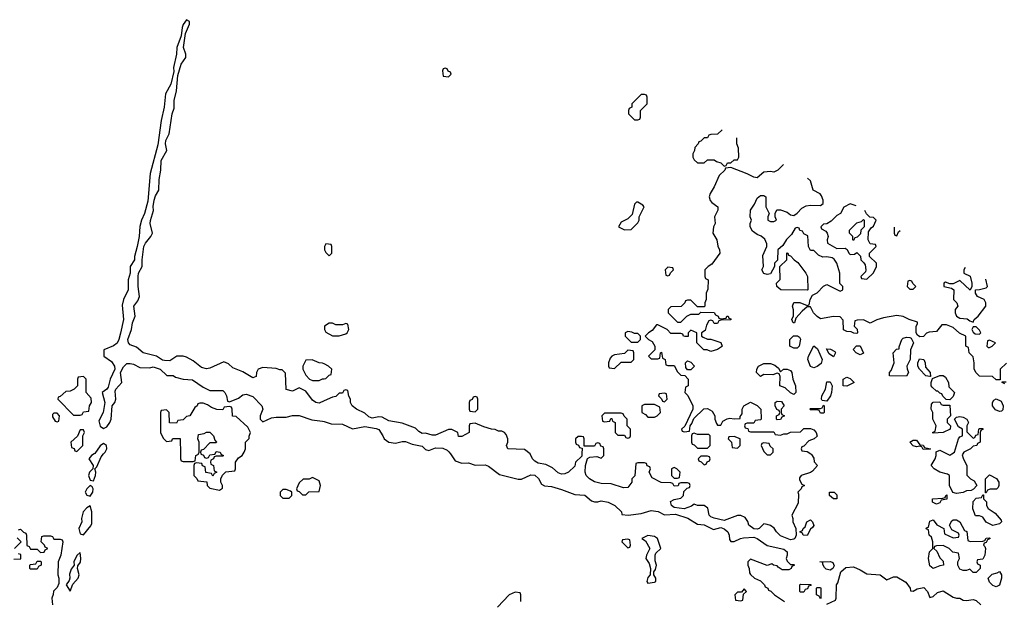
# Model space of a CAD drawing. Header units: inches. Extents: x 2380249 to 2585472, y 382747 to 546448.
# Tile 608 of 626: x 2498165 to 2504099, y 509111 to 512618. Entities that reach past the tile are written whole.
import ezdxf

# ---------------------------------------------------------------- set-up
doc = ezdxf.new("R2010")
doc.units = ezdxf.units.IN
doc.header["$MEASUREMENT"] = 0
for name, color, linetype in [('C4590', 7, 'Continuous'), ('C4591', 7, 'Continuous'), ('C5500', 7, 'Continuous'), ('C5501', 7, 'Continuous')]:
    doc.layers.add(name, color=color, linetype=linetype)

msp = doc.modelspace()

# ---------------------------------------------------------------- linework, layer by layer
at = {"layer": 'C4590', "color": 4, "elevation": 48}
for points in [[(2498614.7, 510000), (2498598, 509990), (2498582, 509970), (2498607.3, 509930), (2498606.8, 509910), (2498586.8, 509890), (2498580.7, 509870), (2498590, 509842), (2498610, 509838), (2498622.7, 509870), (2498624, 509890), (2498618, 509910), (2498630, 509922), (2498657, 509983), (2498671.1, 510000)], [(2499133.7, 510000), (2499134, 509970), (2499138, 509958), (2499150, 509954), (2499210, 509954), (2499222, 509958), (2499226, 509990), (2499242, 509998), (2499242.7, 510000)], [(2499377.3, 510000), (2499378, 509998), (2499394, 509990), (2499390, 509986), (2499350, 509986), (2499338, 509982), (2499334, 509970), (2499318, 509962), (2499314, 509950), (2499318, 509938), (2499334, 509930), (2499338, 509898), (2499354, 509890), (2499338, 509882), (2499330, 509866), (2499322, 509882), (2499287.3, 509887.3), (2499282, 509922), (2499267.3, 509927.3), (2499262, 509942), (2499230, 509946), (2499218, 509942), (2499214, 509930), (2499214, 509870), (2499232.7, 509852.7), (2499238, 509838), (2499292.7, 509832.7), (2499294, 509810), (2499310, 509794), (2499370, 509782), (2499387.3, 509792.7), (2499388, 509810), (2499378, 509830), (2499378, 509850), (2499387.3, 509872.7), (2499408.4, 509891.6), (2499462, 509898), (2499466, 509910), (2499466, 509950), (2499483.1, 509976.9), (2499506, 509990), (2499512, 510000)], [(2499257.3, 510000), (2499258, 509998), (2499272.7, 509992.7), (2499278, 509978), (2499290, 509974), (2499302, 509978), (2499310, 509994), (2499342, 509998), (2499343, 510000)], [(2498158, 509542), (2498170, 509546), (2498187.3, 509527.3), (2498202, 509522), (2498206, 509510), (2498207.3, 509447.3), (2498222, 509442), (2498230, 509426), (2498270, 509426), (2498290, 509406), (2498312.7, 509407.3), (2498318, 509422), (2498334, 509430), (2498318, 509438), (2498314, 509450), (2498294, 509470), (2498298, 509502), (2498310, 509506), (2498350, 509506), (2498362, 509502), (2498370, 509486), (2498410, 509486), (2498422, 509482), (2498426, 509470), (2498414, 509390), (2498398, 509350), (2498395.3, 509270), (2498402, 509250), (2498400.4, 509219.6), (2498390, 509194), (2498368.4, 509171.6), (2498367.3, 509152.7), (2498358, 509130), (2498362, 509090)], [(2498134, 509430), (2498174, 509470), (2498150, 509494)], [(2498130, 509366), (2498172.7, 509367.3), (2498172.7, 509392.7), (2498158, 509398)]]:
    msp.add_lwpolyline(points, dxfattribs=at)
for points in [[(2498590, 509808.7), (2498570, 509788.7), (2498560.7, 509770), (2498570, 509751.3), (2498590, 509746), (2498605.2, 509770), (2498608.7, 509788.7), (2498602, 509802)], [(2499930, 509858), (2499910, 509848), (2499872.7, 509847.3), (2499850, 509826), (2499834, 509790), (2499838, 509778), (2499850, 509774), (2499870, 509754), (2499890, 509754), (2499908.4, 509771.6), (2499970, 509774), (2499978, 509810), (2499970, 509838)], [(2499770, 509786), (2499750, 509786), (2499734, 509770), (2499734, 509750), (2499750, 509734), (2499790, 509734), (2499806, 509750), (2499806, 509770), (2499796.4, 509776.4)], [(2498590, 509688), (2498570, 509675.3), (2498548, 509650), (2498538, 509610), (2498539.3, 509590), (2498522, 509550), (2498530, 509518), (2498550, 509511.3), (2498594, 509566), (2498598.9, 509581.1), (2498599.3, 509650)], [(2498530, 509406), (2498510, 509388), (2498491.3, 509350), (2498494, 509330), (2498475.3, 509304.7), (2498465.8, 509274.2), (2498467.3, 509250), (2498463.5, 509236.5), (2498444.7, 509210), (2498470, 509172), (2498485.2, 509214.8), (2498518, 509250), (2498524.5, 509270), (2498514, 509310), (2498515.3, 509324.7), (2498532, 509348), (2498534.5, 509370)], [(2498230, 509306), (2498226, 509310), (2498226, 509330), (2498230, 509334), (2498262, 509338), (2498270, 509354), (2498290, 509354), (2498294, 509350), (2498294, 509330), (2498278, 509322), (2498270, 509306)]]:
    msp.add_lwpolyline(points, close=True, dxfattribs=at)
at = {"layer": 'C4591', "color": 4, "elevation": 48}
for points in [[(2500000, 510319.9), (2499970, 510306.6), (2499949.5, 510309.5), (2499930, 510324), (2499890, 510378), (2499850, 510398), (2499810, 510378), (2499770, 510388.7), (2499767.3, 510487.3), (2499747.3, 510507.3), (2499732.7, 510507.3), (2499710, 510515.3), (2499630, 510522), (2499602, 510510), (2499592, 510490), (2499590, 510466), (2499570, 510458), (2499510, 510495.3), (2499450, 510518), (2499423.1, 510543.1), (2499394.6, 510554.6), (2499310, 510517.2), (2499290, 510513.2), (2499261.5, 510521.5), (2499210, 510561.2), (2499170, 510584), (2499150, 510588.7), (2499111.6, 510588.4), (2499070, 510562), (2499036.9, 510563.1), (2499025.2, 510565.2), (2498990, 510588.7), (2498909.4, 510609.4), (2498870, 510644), (2498830, 510657.2), (2498820.9, 510670), (2498817, 510690), (2498839.5, 510750), (2498844.5, 510790), (2498860.7, 510830), (2498852.3, 510890), (2498876.1, 510923.9), (2498887.3, 510950), (2498879.5, 511010), (2498879.5, 511070), (2498882, 511090), (2498903.6, 511130), (2498902.9, 511170), (2498913.6, 511250), (2498922.9, 511270), (2498956.2, 511310), (2498965.6, 511330), (2498951.6, 511390), (2498953.4, 511406.6), (2498971.5, 511468.5), (2498969.3, 511490.7), (2498974.7, 511530), (2498983.5, 511556.5), (2499004.2, 511590), (2499006.2, 511653.8), (2499015.8, 511710), (2499018.7, 511770), (2499051.8, 511830), (2499043.7, 511870), (2499046.6, 511890), (2499065.1, 511930), (2499083.7, 512050), (2499095.8, 512084.2), (2499096.9, 512130), (2499109.5, 512189.5), (2499117.6, 512282.4), (2499137.6, 512350), (2499167, 512390), (2499165.6, 512410), (2499153, 512450), (2499165.2, 512534.8), (2499188.7, 512590), (2499188, 512608), (2499170, 512618), (2499150, 512588.7), (2499143.8, 512570), (2499139.1, 512520.9), (2499113, 512450), (2499110.4, 512409.6), (2499093, 512330), (2499093.7, 512306.3), (2499075.5, 512230), (2499043.8, 512170), (2499035.5, 512090), (2499018, 512010), (2498996.7, 511863.3), (2498950.5, 511690), (2498937.1, 511522.9), (2498918, 511450), (2498899.3, 511410), (2498888.5, 511371.5), (2498884.4, 511310), (2498874, 511250), (2498857.1, 511190), (2498857.1, 511170), (2498830.5, 511130), (2498830.6, 511090), (2498818, 511050), (2498818, 510990), (2498790.5, 510930), (2498782.4, 510897.6), (2498790.6, 510810), (2498772.2, 510727.8), (2498762.4, 510690), (2498751.6, 510668.5), (2498730, 510652), (2498672, 510628), (2498672, 510590), (2498718, 510558), (2498736.3, 510530), (2498738.8, 510510), (2498710.6, 510450), (2498697.6, 510402.4), (2498690.4, 510389.6), (2498662, 510370), (2498679.1, 510310), (2498667.7, 510250), (2498641.4, 510198.6), (2498650, 510166.8), (2498670, 510154), (2498690, 510162.8), (2498709.3, 510190), (2498716, 510210), (2498722.7, 510290), (2498738, 510310), (2498744.5, 510330), (2498741.2, 510378.8), (2498745.2, 510390), (2498781.2, 510430), (2498772.7, 510490), (2498790, 510526), (2498810, 510546), (2498830, 510546), (2498850, 510541), (2498890, 510521), (2498950, 510518), (2498970, 510524.7), (2499010.9, 510510.9), (2499052.7, 510472.7), (2499090, 510472), (2499103.6, 510463.6), (2499150, 510451), (2499206.4, 510446.4), (2499270, 510402), (2499310, 510382), (2499390, 510382), (2499402, 510370), (2499412, 510350), (2499418, 510318), (2499430, 510314), (2499483.1, 510336.9), (2499510, 510356), (2499530, 510361), (2499570, 510346), (2499624.7, 510290), (2499631.3, 510270), (2499614, 510230), (2499614, 510210), (2499630, 510194), (2499683.1, 510216.9), (2499710, 510222), (2499770, 510222), (2499810, 510231), (2499850, 510231), (2499925.4, 510205.4), (2499990, 510198), (2500000, 510194.9)], [(2500000, 510543), (2499990, 510548), (2499968.9, 510548.9), (2499927.3, 510567.3), (2499890, 510566), (2499872, 510530), (2499872, 510510), (2499890, 510474), (2499911.6, 510451.6), (2499930, 510442), (2499970, 510442), (2499990, 510452), (2500000, 510453)], [(2499512, 510000), (2499518, 510010), (2499526, 510030), (2499526, 510070), (2499547.3, 510092.7), (2499547.3, 510107.3), (2499555.3, 510130), (2499540.4, 510160.4), (2499470, 510226), (2499447.3, 510227.3), (2499446, 510270), (2499442, 510282), (2499430, 510286), (2499398, 510282), (2499390, 510266), (2499352.7, 510267.3), (2499320.4, 510280.4), (2499296.4, 510296.4), (2499270, 510306), (2499250, 510306), (2499238, 510302), (2499234, 510290), (2499219.6, 510280.4), (2499191.1, 510228.9), (2499170, 510226), (2499150, 510206), (2499118, 510202), (2499110, 510186), (2499067.3, 510187.3), (2499066, 510250), (2499050, 510266), (2499018, 510262), (2499014, 510250), (2499014, 510130), (2499030, 510094), (2499050, 510074), (2499082, 510078), (2499086, 510090), (2499092.7, 510092.7), (2499132.7, 510092.7), (2499133.7, 510000)], [(2499242.7, 510000), (2499246, 510010), (2499246, 510070), (2499238, 510090), (2499242, 510118), (2499276.4, 510123.6), (2499290, 510132), (2499310, 510132), (2499334, 510110), (2499342, 510082), (2499351.6, 510071.6), (2499350, 510066), (2499310, 510066), (2499272.7, 510027.3), (2499258, 510022), (2499254, 510010), (2499257.3, 510000)], [(2498671.1, 510000), (2498679.3, 510010), (2498689.3, 510030), (2498689, 510050), (2498670, 510062.7), (2498650, 510049.2), (2498618, 510002), (2498614.7, 510000)], [(2499343, 510000), (2499350, 510014), (2499374, 510010), (2499377.3, 510000)]]:
    msp.add_lwpolyline(points, dxfattribs=at)
for points in [[(2498550, 510466), (2498518, 510462), (2498514, 510450), (2498514, 510410), (2498494, 510390), (2498470, 510378), (2498443.6, 510376.4), (2498410, 510346), (2498398, 510342), (2498394, 510330), (2498490, 510234), (2498530, 510234), (2498542, 510238), (2498550, 510254), (2498582, 510258), (2498586, 510290), (2498598, 510310), (2498596.4, 510336.4), (2498566, 510370), (2498566, 510450)], [(2498390, 510246), (2498370, 510246), (2498362, 510238), (2498363.6, 510223.6), (2498378, 510198), (2498390, 510194), (2498402, 510198), (2498406, 510230)], [(2498550, 510146), (2498530, 510146), (2498512.7, 510107.3), (2498474, 510070), (2498478, 510038), (2498492.7, 510032.7), (2498498, 510018), (2498510, 510014), (2498546, 510050), (2498546, 510110), (2498555.3, 510130)]]:
    msp.add_lwpolyline(points, close=True, dxfattribs=at)
at = {"layer": 'C5500', "color": 4, "elevation": 48}
for points in [[(2500760.7, 510000), (2500790, 509958), (2500830, 509944.7), (2500870, 509946), (2500910, 509931.3), (2500970, 509934.8), (2500990, 509926), (2501056.3, 509876.3), (2501170, 509846.8), (2501190, 509846.8), (2501245.7, 509874.3), (2501270, 509872.4), (2501292.1, 509852.1), (2501310, 509818), (2501327.1, 509807.1), (2501370, 509802.8), (2501430, 509786), (2501510, 509754.8), (2501570, 509750.8), (2501610, 509718), (2501630, 509711), (2501650, 509711), (2501670, 509717.3), (2501712, 509710), (2501752, 509690), (2501792, 509650), (2501794, 509634), (2501831.3, 509631.3), (2501910, 509641), (2501970, 509659.5), (2502013.4, 509653.4), (2502050, 509633.4), (2502117.5, 509637.5), (2502192.2, 509612.2), (2502250, 509576.3), (2502290, 509573.4), (2502345.2, 509545.2), (2502390, 509555.5), (2502410, 509548.4), (2502432.4, 509530), (2502440.4, 509510), (2502443.5, 509483.5), (2502451.3, 509471.3), (2502470, 509471), (2502508, 509490), (2502526, 509494), (2502590, 509498.4), (2502610, 509490.6), (2502670, 509447.3), (2502770, 509426), (2502790.7, 509410), (2502791, 509389), (2502784.7, 509370), (2502790, 509354), (2502810, 509334), (2502830, 509334), (2502834, 509330), (2502818, 509322), (2502814, 509310), (2502799.6, 509300.4), (2502760.4, 509300.4), (2502736.4, 509316.4), (2502730, 509326), (2502708.4, 509328.4), (2502698, 509338), (2502670, 509328), (2502570, 509366), (2502554, 509350), (2502554, 509330), (2502562, 509310), (2502563.6, 509283.6), (2502570, 509274), (2502594, 509250), (2502630, 509234), (2502654, 509210), (2502658, 509198), (2502674, 509190), (2502678, 509178), (2502692.7, 509172.7), (2502714, 509150), (2502774, 509110)], [(2501553, 510000), (2501552.7, 509987.3), (2501514, 509950), (2501510, 509926), (2501472, 509890), (2501450, 509879), (2501430, 509877.2), (2501410, 509885.2), (2501376, 509916), (2501336.5, 509936.5), (2501290, 509945.2), (2501270, 509955.3), (2501255.3, 509970), (2501240.6, 510000)], [(2502931.9, 510000), (2502936.9, 509996.9), (2502950, 509974), (2502952, 509952), (2502972, 509930), (2502943.6, 509896.4), (2502931.6, 509888.4), (2502874, 509870), (2502863.6, 509856.4), (2502863.6, 509843.6), (2502878, 509818), (2502894, 509810), (2502878, 509802), (2502874, 509790), (2502854, 509770), (2502858, 509758), (2502856.9, 509703.1), (2502818, 509630), (2502824.7, 509610), (2502824.7, 509590), (2502842, 509550), (2502844.7, 509510), (2502836, 509490), (2502830, 509486), (2502810, 509482.7), (2502750, 509506.6), (2502726, 509530), (2502712.5, 509552.5), (2502690, 509569.2), (2502670, 509575.3), (2502650, 509578), (2502622, 509550), (2502610, 509546.6), (2502590, 509549.3), (2502559.3, 509570), (2502553.2, 509593.2), (2502537.2, 509617.2), (2502510, 509629.2), (2502490, 509629.2), (2502410, 509599.5), (2502350, 509612.3), (2502330, 509620.9), (2502320.9, 509630), (2502312.7, 509672.7), (2502290, 509689), (2502249.2, 509689.2), (2502230, 509698), (2502214.4, 509685.6), (2502170, 509669.2), (2502110, 509677.2), (2502094, 509690), (2502086.3, 509713.7), (2502110, 509726), (2502150, 509734), (2502166, 509750), (2502167.3, 509772.7), (2502187.3, 509792.7), (2502202, 509798), (2502206, 509810), (2502202, 509822), (2502190, 509826), (2502150, 509826), (2502138, 509822), (2502132.7, 509807.3), (2502110, 509806), (2502102, 509822), (2502090, 509826), (2502030, 509828), (2501976.4, 509856.4), (2501958, 509890), (2501966, 509910), (2501962, 509922), (2501947.3, 509927.3), (2501942, 509942), (2501930, 509946), (2501890, 509946), (2501878, 509942), (2501871.6, 509868.4), (2501854, 509850), (2501854, 509830), (2501830, 509798), (2501803.6, 509796.4), (2501730, 509819.3), (2501670, 509820.9), (2501630, 509832.7), (2501599, 509850), (2501579.3, 509870), (2501572.7, 509890), (2501574, 509930), (2501587.3, 509972.7), (2501600.4, 509979.6), (2501643.6, 509983.6), (2501670, 509974), (2501686, 509990), (2501686, 510000)], [(2502664, 510000), (2502670, 509994), (2502690, 509994), (2502696, 510000)], [(2503848.4, 510000), (2503845.4, 509994.6), (2503850, 509974), (2503872.7, 509927.3), (2503872.7, 509872.7), (2503894, 509850), (2503918, 509838), (2503934, 509810), (2503912.7, 509787.3), (2503899.6, 509780.4), (2503870, 509778), (2503850, 509768), (2503810, 509762), (2503788, 509768), (2503768, 509810), (2503768, 509870), (2503757.2, 509877.2), (2503709.4, 509889.4), (2503675.3, 509910), (2503658, 509930), (2503682, 509970), (2503688, 509990), (2503687.7, 510000)], [(2503754, 510000), (2503770, 509992), (2503782.4, 510000)], [(2503030, 509094), (2503082, 509118), (2503086, 509130), (2503088.4, 509211.6), (2503096.4, 509223.6), (2503114, 509290), (2503143.9, 509316.1), (2503190, 509319.1), (2503230, 509302), (2503270, 509277.3), (2503350, 509270.5), (2503390, 509240.7), (2503430, 509258.8), (2503450, 509258.8), (2503505.8, 509225.8), (2503532, 509190), (2503534, 509174), (2503550, 509172), (2503573.6, 509186.4), (2503614, 509194), (2503636, 509170), (2503650, 509134), (2503670, 509141), (2503695.6, 509164.4), (2503730, 509174.9), (2503790, 509137.3), (2503810, 509130.7), (2503830, 509130.7), (2503850, 509119.1), (2503870, 509116.3), (2503910, 509121.6), (2503930, 509115.5), (2503956.3, 509090)], [(2501186, 509110), (2501186, 509150), (2501182, 509162), (2501150, 509166), (2501114, 509150), (2501043.6, 509076.4)]]:
    msp.add_lwpolyline(points, dxfattribs=at)
for points in [[(2502310, 509986), (2502270, 509986), (2502254, 509970), (2502258, 509958), (2502272.7, 509952.7), (2502290, 509934), (2502302, 509938), (2502307.3, 509952.7), (2502322, 509958), (2502326, 509970), (2502322, 509982)], [(2502110, 509918), (2502094, 509910), (2502094, 509870), (2502110, 509854), (2502130, 509854), (2502142, 509858), (2502146, 509890), (2502126, 509910)], [(2503986, 509766), (2503986, 509850), (2504010, 509874), (2504051.1, 509851.1), (2504064.7, 509830), (2504064.7, 509810), (2504062, 509798), (2504052, 509788), (2504012.7, 509787.3), (2503998, 509782), (2503990, 509766)], [(2503090, 509728.7), (2503069.3, 509729.3), (2503046, 509750), (2503046, 509770), (2503074, 509770), (2503090, 509754)], [(2503690, 509698), (2503666, 509710), (2503666, 509730), (2503727.3, 509732.7), (2503742, 509738), (2503746, 509750), (2503752.7, 509752.7), (2503752.7, 509727.3), (2503718, 509722), (2503710, 509706)], [(2504030, 509568.7), (2503988.7, 509588.7), (2503970, 509618), (2503950, 509626), (2503926, 509626), (2503908.4, 509668.4), (2503910, 509714), (2503930, 509734), (2503962, 509738), (2503970, 509754), (2503974, 509754), (2503974, 509730), (2503991.6, 509711.6), (2503992, 509690), (2504002, 509670), (2504043.6, 509643.6), (2504079.6, 509599.6), (2504082, 509590), (2504070, 509578)], [(2502910, 509508), (2502886, 509510), (2502882, 509522), (2502866, 509530), (2502882, 509538), (2502886, 509550), (2502899, 509561), (2502909, 509591), (2502930, 509602), (2502942, 509590), (2502950.8, 509569.2), (2502943.6, 509556.4), (2502930, 509546)], [(2503892.7, 509472.7), (2503970, 509474), (2503982, 509478), (2503988.4, 509491.6), (2504010, 509494), (2504014, 509490), (2503998, 509482), (2503990, 509466), (2503978, 509462), (2503974, 509450), (2503982, 509442), (2503984.7, 509430), (2503982, 509390), (2503970, 509366), (2503938, 509362), (2503934, 509350), (2503938, 509338), (2503954, 509330), (2503954, 509310), (2503930, 509286), (2503910, 509286), (2503890, 509306), (2503870, 509298), (2503850, 509298), (2503830, 509306), (2503818, 509330), (2503818, 509350), (2503828, 509370), (2503822, 509402), (2503788.4, 509408.4), (2503766, 509430), (2503730, 509448), (2503690, 509446), (2503678, 509442), (2503674, 509430), (2503692.7, 509412.7), (2503710, 509374), (2503730, 509354), (2503731.6, 509328.4), (2503710, 509326), (2503670, 509308.7), (2503650, 509326), (2503642, 509370), (2503648.7, 509410), (2503668, 509430), (2503668, 509470), (2503659, 509499), (2503646, 509510), (2503642, 509542), (2503628, 509548), (2503630, 509554), (2503642, 509558), (2503650, 509594), (2503670, 509602), (2503691.6, 509571.6), (2503734, 509550), (2503738, 509518), (2503790, 509494), (2503822, 509498), (2503826, 509510), (2503822, 509522), (2503783.1, 509543.1), (2503768, 509570), (2503783.1, 509596.9), (2503790, 509602), (2503810, 509602), (2503831.1, 509591.1), (2503858, 509538), (2503872.7, 509532.7), (2503878, 509478)], [(2501830, 509486), (2501798, 509482), (2501794, 509470), (2501830, 509434), (2501842, 509438), (2501846, 509450), (2501842, 509482)], [(2501950, 509508), (2501914, 509490), (2501936, 509476), (2501962, 509430), (2501942, 509390), (2501938, 509370), (2501958.8, 509338.8), (2501966, 509310), (2501964.7, 509270), (2501950, 509255.3), (2501944.9, 509230), (2501950, 509221), (2501990, 509226), (2501998, 509230), (2501998, 509250), (2501986, 509270), (2501986, 509290), (2501996.4, 509303.6), (2502002, 509330), (2501994.6, 509354.6), (2501995.3, 509390), (2501998, 509402), (2502028, 509430), (2502008, 509490), (2501990, 509502)], [(2503050, 509299), (2503024.7, 509304.7), (2503014.6, 509314.6), (2503006, 509334), (2503006, 509346), (2502986, 509350), (2503050.8, 509350.8), (2503066, 509346), (2503074, 509326), (2503064.7, 509310)], [(2504050, 509198), (2504030, 509206), (2504010, 509226), (2504002, 509250), (2504024.7, 509275.3), (2504056.4, 509283.6), (2504070, 509292), (2504082, 509270), (2504082, 509250), (2504070, 509208)], [(2502530, 509186), (2502514, 509166), (2502490, 509166), (2502474, 509150), (2502478, 509118), (2502510, 509114), (2502522, 509118), (2502526, 509154), (2502546, 509170)], [(2502870, 509166), (2502866, 509170), (2502866, 509210), (2502870, 509214), (2502932.7, 509212.7), (2502932.7, 509207.3), (2502918, 509202), (2502912.7, 509187.3), (2502898, 509182), (2502890, 509166)], [(2502990, 509126), (2502982, 509142), (2502966, 509150), (2502966, 509190), (2502970, 509194), (2502990, 509194), (2502994, 509190), (2502994, 509130)]]:
    msp.add_lwpolyline(points, close=True, dxfattribs=at)
at = {"layer": 'C5501', "color": 4, "elevation": 48}
for points in [[(2500730, 512326), (2500718, 512322), (2500714, 512310), (2500718, 512278), (2500750, 512274), (2500766, 512290), (2500762, 512302), (2500747.3, 512307.3), (2500742, 512322)], [(2501930, 512166), (2501910, 512166), (2501870, 512126), (2501854, 512110), (2501854, 512090), (2501838, 512082), (2501834, 512070), (2501834, 512050), (2501850, 512034), (2501870, 512014), (2501890, 512014), (2501902, 512018), (2501906, 512030), (2501906, 512070), (2501946, 512110), (2501946, 512150), (2501942, 512162)], [(2501890, 511518), (2501882, 511518), (2501870, 511506), (2501856, 511444), (2501830, 511418), (2501790, 511398), (2501774, 511370), (2501810, 511352), (2501850, 511354), (2501890, 511394), (2501898, 511410), (2501898, 511430), (2501928, 511490), (2501920.4, 511500.4)], [(2503190, 511286), (2503186, 511290), (2503186, 511310), (2503166, 511330), (2503166, 511350), (2503210, 511394), (2503238, 511402), (2503250, 511414), (2503254, 511410), (2503254, 511370), (2503234, 511350), (2503232.7, 511327.3), (2503212.7, 511307.3), (2503198, 511302)], [(2500010, 511266), (2500002, 511250), (2500002, 511230), (2500010, 511214), (2500030, 511194), (2500046, 511210), (2500046, 511250), (2500042, 511262)], [(2502910, 510988), (2502751.1, 510988.9), (2502728, 511010), (2502726, 511030), (2502748, 511052), (2502746, 511130), (2502788, 511170), (2502787.3, 511212.7), (2502794, 511210), (2502798, 511198), (2502810, 511194), (2502832, 511170), (2502854.8, 511154.8), (2502902, 511090), (2502912, 511070), (2502914, 510990)], [(2502070, 511126), (2502054, 511110), (2502058, 511078), (2502070, 511074), (2502082, 511078), (2502087.3, 511092.7), (2502106, 511110), (2502102, 511122)], [(2503530, 511046), (2503518, 511042), (2503514, 511010), (2503530, 510994), (2503550, 510994), (2503566, 511010), (2503547.3, 511027.3), (2503542, 511042)], [(2500050, 510788), (2500030, 510788), (2500002, 510770), (2500002, 510750), (2500010, 510734), (2500050, 510712), (2500090, 510712), (2500130, 510724.7), (2500138, 510730), (2500148, 510750), (2500142, 510782), (2500130, 510786), (2500110, 510778), (2500070, 510778)], [(2503930, 510766), (2503910, 510766), (2503902, 510750), (2503910, 510734), (2503923.6, 510723.6), (2503950, 510722), (2503958, 510730), (2503950, 510746)], [(2501830, 510738), (2501814, 510730), (2501814, 510710), (2501850, 510674), (2501890, 510674), (2501906, 510690), (2501906, 510710), (2501890, 510726), (2501870, 510726), (2501854.6, 510734.6)], [(2502830, 510638), (2502806, 510650), (2502806, 510690), (2502828.4, 510711.6), (2502851.6, 510711.6), (2502863.6, 510703.6), (2502871.1, 510691.1), (2502862, 510650), (2502850, 510638)], [(2503510, 510468), (2503406, 510470), (2503406, 510490), (2503416.4, 510503.6), (2503435.3, 510550), (2503428, 510610), (2503448.4, 510631.6), (2503466, 510634), (2503466, 510646), (2503482, 510690), (2503490, 510698), (2503510, 510704.7), (2503530, 510702), (2503536.9, 510696.9), (2503552, 510670), (2503532.7, 510627.3), (2503532, 510570), (2503512, 510530), (2503512.7, 510512.7), (2503522, 510490)], [(2502950, 510518), (2502930, 510528), (2502915.3, 510570), (2502918, 510590), (2502950, 510652), (2502972.7, 510632.7), (2503002, 510570), (2502995.3, 510544.7), (2502970, 510528)], [(2503230, 510598), (2503206, 510610), (2503188, 510630), (2503208.4, 510651.6), (2503230, 510652), (2503250, 510608)], [(2504010, 510686), (2503998, 510682), (2503994, 510650), (2504002, 510642), (2504010, 510642), (2504026, 510650), (2504046, 510670)], [(2501830, 510626), (2501810, 510606), (2501750, 510598), (2501734, 510590), (2501723.6, 510576.4), (2501714, 510550), (2501714, 510530), (2501718, 510518), (2501750, 510514), (2501790, 510554), (2501850, 510554), (2501866, 510570), (2501866, 510610), (2501862, 510622)], [(2503070, 510586), (2503043.1, 510603.1), (2503027.3, 510632.7), (2503051.6, 510631.6), (2503076.9, 510616.9), (2503082, 510610)], [(2502190, 510506), (2502180.4, 510520.4), (2502178, 510550), (2502190, 510562), (2502210, 510554), (2502232, 510530), (2502210, 510506)], [(2502750, 510494), (2502768.7, 510511.3), (2502791.1, 510511.1), (2502810, 510502), (2502818, 510490), (2502824.7, 510450), (2502841, 510410), (2502842, 510370), (2502830, 510358), (2502810, 510368), (2502778, 510398), (2502746, 510410), (2502747.3, 510467.3), (2502742, 510482), (2502730, 510486), (2502703.6, 510476.4), (2502650, 510478), (2502630, 510466), (2502606, 510490), (2502608, 510510), (2502618, 510530), (2502650, 510544.7), (2502690, 510546), (2502716, 510536), (2502736.9, 510516.9)], [(2503650, 510466), (2503626, 510470), (2503588, 510510), (2503578, 510530), (2503578, 510550), (2503587.3, 510572.7), (2503614, 510570), (2503622, 510550), (2503623.6, 510523.6), (2503652, 510490), (2503654, 510466)], [(2503150, 510408.7), (2503128, 510410), (2503128.4, 510451.6), (2503150, 510462), (2503170, 510454), (2503194, 510430)], [(2503770, 510326), (2503747.3, 510327.3), (2503727.3, 510347.3), (2503722, 510362), (2503710, 510366), (2503698, 510378), (2503690, 510378), (2503663.1, 510403.1), (2503658, 510410), (2503658, 510430), (2503666, 510454), (2503710, 510472), (2503730, 510472), (2503743.6, 510463.6), (2503762, 510430), (2503763.6, 510403.6), (2503798, 510370), (2503790, 510346)], [(2503030, 510318), (2503002, 510322), (2502998, 510330), (2502999, 510350), (2503022, 510390), (2503030, 510434), (2503050, 510434), (2503062, 510410), (2503058, 510370), (2503050.7, 510349.3)], [(2500910, 510346), (2500898, 510342), (2500892.7, 510327.3), (2500878, 510322), (2500874, 510310), (2500874, 510270), (2500878, 510258), (2500910, 510254), (2500926, 510270), (2500926, 510330), (2500922, 510342)], [(2502050, 510366), (2502018, 510362), (2502014, 510350), (2502032.7, 510332.7), (2502038, 510318), (2502050, 510314), (2502066, 510330), (2502062, 510362)], [(2501990, 510298), (2501930, 510298), (2501914, 510290), (2501914, 510250), (2501936.9, 510236.9), (2501950, 510222), (2501990, 510222), (2502006, 510230), (2502026, 510250), (2502022, 510282)], [(2502730, 510206), (2502726, 510210), (2502726, 510230), (2502742, 510238), (2502746, 510250), (2502742, 510262), (2502727.3, 510267.3), (2502718, 510290), (2502718, 510310), (2502730, 510318), (2502756, 510316), (2502772, 510290), (2502754, 510270), (2502754, 510250), (2502758, 510238), (2502774, 510230), (2502758, 510222), (2502750, 510208)], [(2502990, 510246), (2502982, 510262), (2502970, 510266), (2502930, 510266), (2502926, 510270), (2502930, 510274), (2502990, 510274), (2503002, 510278), (2503010, 510294), (2503014, 510290), (2503014, 510250), (2503010, 510246)], [(2503730, 510294), (2503770, 510294), (2503771.1, 510291.1), (2503774, 510230), (2503754, 510210), (2503754, 510190), (2503774, 510170), (2503772, 510150), (2503730, 510129), (2503670, 510126), (2503666, 510130), (2503682, 510138), (2503688, 510170), (2503668, 510210), (2503668, 510250), (2503658, 510270), (2503660.4, 510299.6), (2503670, 510312), (2503710, 510314), (2503718, 510298)], [(2504070, 510255.3), (2504045.6, 510265.6), (2504028, 510290), (2504028, 510310), (2504036.4, 510323.6), (2504050, 510332), (2504078.8, 510318.8), (2504091.3, 510290), (2504090, 510266), (2504082, 510258)], [(2501790, 510246), (2501690, 510246), (2501674, 510230), (2501678, 510198), (2501690, 510194), (2501722, 510198), (2501727.3, 510212.7), (2501732.7, 510212.7), (2501738, 510198), (2501754, 510190), (2501754, 510130), (2501770, 510114), (2501810, 510114), (2501818, 510098), (2501830, 510094), (2501842, 510098), (2501846, 510110), (2501846, 510150), (2501826, 510170), (2501826, 510210), (2501807.3, 510227.3), (2501802, 510242)], [(2502230, 510126), (2502218, 510122), (2502214, 510110), (2502214, 510070), (2502218, 510058), (2502230, 510054), (2502250, 510034), (2502310, 510034), (2502326, 510050), (2502326, 510110), (2502318, 510118), (2502250, 510118)], [(2502470, 510106), (2502438, 510102), (2502434, 510090), (2502454, 510070), (2502458, 510038), (2502490, 510034), (2502506, 510050), (2502506, 510090)], [(2503610, 510026), (2503602, 510042), (2503590, 510046), (2503570, 510042), (2503550, 510048.7), (2503528.4, 510071.6), (2503550, 510082), (2503570, 510082), (2503590, 510054), (2503610, 510052), (2503618, 510038), (2503654, 510030), (2503650, 510028)]]:
    msp.add_lwpolyline(points, close=True, dxfattribs=at)
for points in [[(2502398.5, 511954.9), (2502371.3, 511928.7), (2502330, 511926), (2502318, 511922), (2502310, 511906), (2502290, 511906), (2502270, 511886), (2502258, 511882), (2502254, 511870), (2502232.7, 511847.3), (2502231.6, 511828.4), (2502222, 511810), (2502222, 511790), (2502230, 511774), (2502250, 511754), (2502290, 511754), (2502310, 511774), (2502350, 511774), (2502363.6, 511763.6), (2502390, 511754), (2502410, 511734), (2502422, 511738), (2502430, 511754), (2502450, 511754), (2502470, 511774), (2502490, 511774), (2502498, 511790), (2502496.4, 511843.6), (2502486, 511870), (2502486, 511905.2)], [(2502768.8, 511744.8), (2502734, 511710), (2502710, 511698), (2502690, 511702), (2502650, 511699), (2502610, 511665.2), (2502590, 511669), (2502550, 511689.2), (2502450, 511726), (2502418, 511722), (2502414, 511710), (2502380.7, 511679.3), (2502350.5, 511609.5), (2502326, 511570), (2502321, 511550), (2502327.1, 511527.1), (2502335.3, 511515.3), (2502372, 511490), (2502372, 511470), (2502351.3, 511430), (2502356, 511390), (2502346, 511370), (2502342.8, 511330), (2502366, 511290), (2502371.6, 511251.6), (2502382, 511230), (2502384.7, 511210), (2502336.9, 511143.1), (2502314, 511130), (2502294, 511110), (2502294, 511070), (2502298, 511058), (2502314, 511050), (2502312.7, 510992.7), (2502302, 510970), (2502302, 510930), (2502294, 510910), (2502294, 510890), (2502290, 510886), (2502250, 510886), (2502210, 510926), (2502190, 510926), (2502178, 510922), (2502174, 510910), (2502151.6, 510888.4), (2502090, 510886), (2502074, 510870), (2502074, 510850), (2502130, 510794), (2502150, 510794), (2502186, 510830), (2502210, 510842), (2502258, 510842), (2502270, 510854), (2502350, 510852), (2502358, 510838), (2502374, 510830), (2502378, 510818), (2502390, 510814), (2502422, 510818), (2502426, 510830), (2502434, 510830), (2502438, 510818), (2502450, 510814), (2502450, 510808), (2502390, 510806), (2502378, 510802), (2502370, 510786), (2502350, 510786), (2502342, 510802), (2502330, 510806), (2502318, 510802), (2502304.7, 510775.3), (2502296, 510744), (2502274, 510730), (2502274, 510710), (2502283.6, 510703.6), (2502310, 510692), (2502331.1, 510691.1), (2502390.9, 510670.9), (2502398, 510650), (2502394.8, 510645.2), (2502370, 510628.7), (2502330, 510618), (2502307.3, 510627.3), (2502288.4, 510628.4), (2502246, 510670), (2502246, 510730), (2502210, 510746), (2502194, 510730), (2502192.7, 510707.3), (2502172.7, 510707.3), (2502166, 510710), (2502162, 510722), (2502150, 510726), (2502090, 510726), (2502066, 510750), (2502010, 510778), (2502002, 510778), (2501976.9, 510743.1), (2501954, 510730), (2501934, 510710), (2501954, 510690), (2501976.9, 510676.9), (2501992, 510650), (2501992.7, 510627.3), (2501954, 510590), (2501970, 510574), (2502010, 510574), (2502022, 510578), (2502026, 510610), (2502032.7, 510612.7), (2502038, 510578), (2502054, 510570), (2502058, 510538), (2502070, 510534), (2502110, 510534), (2502130, 510494), (2502150, 510474), (2502172.7, 510472.7), (2502194, 510450), (2502194, 510410), (2502178, 510402), (2502174, 510370), (2502191.6, 510351.6), (2502222, 510290), (2502222, 510270), (2502172.7, 510167.3), (2502154, 510150), (2502158, 510138), (2502170, 510134), (2502202, 510138), (2502206, 510170), (2502216.4, 510183.6), (2502227.3, 510212.7), (2502288.4, 510271.6), (2502310, 510274), (2502338, 510258), (2502354, 510230), (2502354, 510210), (2502363.6, 510183.6), (2502370, 510174), (2502390, 510174), (2502402, 510198), (2502428.4, 510211.6), (2502444, 510216), (2502470, 510211.3), (2502506, 510214), (2502506, 510226), (2502518, 510242), (2502518, 510270), (2502528.7, 510290), (2502570, 510312), (2502610, 510292), (2502632, 510270), (2502634, 510210), (2502630, 510206), (2502598, 510202), (2502590, 510186), (2502550, 510186), (2502538, 510182), (2502534, 510170), (2502538, 510158), (2502552.7, 510152.7), (2502558, 510138), (2502570, 510134), (2502710, 510134), (2502718, 510118), (2502750, 510114), (2502770, 510122), (2502790, 510122), (2502810, 510132), (2502870, 510134), (2502890, 510154), (2502930, 510154), (2502950, 510144.7), (2502964.7, 510130), (2502970, 510108), (2502952, 510090), (2502921, 510079), (2502890, 510046), (2502878, 510042), (2502874, 510030), (2502878, 510018), (2502910, 510014), (2502931.9, 510000)], [(2504112.7, 510547.3), (2504074, 510510), (2504074, 510446), (2504050, 510446), (2504027.3, 510467.3), (2503949, 510469), (2503929.1, 510489.1), (2503918, 510510), (2503918, 510550), (2503910, 510586), (2503886, 510610), (2503882, 510642), (2503866, 510650), (2503866, 510710), (2503828.7, 510728.7), (2503790, 510762), (2503750, 510779), (2503722, 510778), (2503690, 510738), (2503645.4, 510734.6), (2503630, 510728), (2503611.3, 510708.7), (2503590, 510706), (2503576.4, 510716.4), (2503568, 510730), (2503568, 510770), (2503576.4, 510783.6), (2503575.3, 510795.3), (2503526, 510810), (2503490, 510828), (2503450, 510835.3), (2503370, 510821.2), (2503330.9, 510809.1), (2503290, 510788.7), (2503250, 510808), (2503212.7, 510807.3), (2503198, 510802), (2503194, 510770), (2503211.6, 510751.6), (2503214, 510730), (2503210, 510726), (2503192.7, 510727.3), (2503176.4, 510736.4), (2503150, 510738), (2503128.7, 510748.7), (2503127.3, 510807.3), (2503110, 510826), (2503070, 510828), (2502990, 510815.3), (2502970, 510828), (2502948.7, 510850), (2502930, 510886), (2502910, 510886), (2502879.8, 510860.2), (2502842, 510818), (2502834, 510790), (2502826, 510790), (2502818, 510810), (2502828.4, 510831.6), (2502828.4, 510868.4), (2502822, 510890), (2502830, 510912), (2502867.3, 510912.7), (2502910, 510894), (2502922, 510898), (2502928.4, 510931.6), (2502942, 510958), (2502970, 510972), (2503010, 511012), (2503030, 511022), (2503110, 510982), (2503126, 510990), (2503126, 511010), (2503108, 511028), (2503108, 511090), (2503088.7, 511150), (2503073.6, 511173.6), (2503062, 511182), (2503030, 511189), (2503006, 511186), (2502979, 511199), (2502950, 511226), (2502930, 511226), (2502918, 511250), (2502915.3, 511315.3), (2502890, 511326), (2502882, 511342), (2502867.3, 511347.3), (2502862, 511362), (2502850, 511366), (2502838, 511362), (2502816.9, 511323.1), (2502786.4, 511293.6), (2502763.6, 511256.4), (2502734, 511230), (2502732, 511168), (2502714, 511150), (2502714, 511130), (2502690, 511086), (2502670, 511082), (2502650, 511088), (2502638, 511110), (2502648, 511130), (2502643.1, 511196.9), (2502668, 511250), (2502667.3, 511267.3), (2502654.6, 511294.6), (2502633.6, 511313.6), (2502610, 511322), (2502582, 511342), (2502568, 511370), (2502568, 511390), (2502575.3, 511410), (2502568, 511430), (2502568.7, 511470), (2502594, 511506), (2502610, 511542), (2502630, 511558), (2502650, 511558), (2502662, 511550), (2502662, 511490), (2502682, 511450), (2502674, 511430), (2502674, 511410), (2502690, 511402), (2502710, 511402), (2502726, 511410), (2502718, 511430), (2502718, 511450), (2502728.4, 511471.6), (2502750, 511472), (2502790, 511458), (2502810, 511442), (2502830, 511438), (2502850, 511451.3), (2502878.6, 511481.4), (2502905.2, 511494.8), (2502930, 511498.8), (2502990, 511498), (2503008, 511510), (2503008, 511530), (2502996.4, 511556.4), (2502988.4, 511568.4), (2502946, 511590), (2502930, 511646), (2502913.2, 511662.8)], [(2503170, 511508), (2503131.6, 511488.4), (2503111, 511449), (2503090, 511438), (2503056, 511404), (2503030, 511388), (2503010, 511386), (2502994, 511370), (2502998, 511358), (2503023.6, 511343.6), (2503031.6, 511331.6), (2503038, 511310), (2503032, 511290), (2503034, 511270), (2503090, 511238), (2503139.6, 511239.6), (2503152.7, 511232.7), (2503162, 511210), (2503170, 511202), (2503196.4, 511203.6), (2503210, 511214), (2503232.7, 511192.7), (2503234, 511170), (2503252.7, 511152.7), (2503259.6, 511139.6), (2503264.7, 511110), (2503262, 511098), (2503234, 511070), (2503238, 511058), (2503270, 511054), (2503310, 511092), (2503328.7, 511130), (2503328, 511150), (2503286, 511190), (2503286, 511210), (2503326, 511250), (2503322, 511262), (2503290, 511266), (2503278, 511290), (2503280.4, 511339.6), (2503296.4, 511363.6), (2503310, 511374), (2503326, 511410), (2503310, 511426), (2503287.3, 511427.3), (2503268, 511448), (2503258, 511467.1)], [(2503206.1, 511496.6), (2503170, 511508)], [(2503434, 511367.2), (2503434, 511330), (2503438, 511318), (2503450, 511314), (2503462, 511338), (2503471.1, 511346.2)], [(2503862.1, 511124.2), (2503854, 511110), (2503854, 511090), (2503892, 511072), (2503902, 511030), (2503902, 511010), (2503892, 510988), (2503830, 511046), (2503790, 511026), (2503770, 511026), (2503744.7, 511035.3), (2503734, 511030), (2503734, 511010), (2503779.6, 510999.6), (2503794, 510990), (2503791.6, 510931.6), (2503812, 510910), (2503818, 510890), (2503802, 510870), (2503802, 510850), (2503811.3, 510830), (2503830, 510818.8), (2503874.8, 510814.8), (2503890, 510802), (2503910, 510794), (2503918, 510810), (2503942, 510830), (2503988, 510890), (2503988, 510910), (2503978, 510930), (2503938, 510950), (2503926, 510970), (2503926, 510990), (2503950, 510991.3), (2503990, 511002), (2503998, 511010), (2503988, 511052.8)], [(2500000, 510453), (2500010, 510454), (2500030, 510474), (2500042, 510478), (2500046, 510510), (2500026, 510530), (2500000, 510543)], [(2504102, 510422), (2504086, 510430), (2504086, 510434), (2504110, 510434)], [(2501240.6, 510000), (2501240.4, 510000.4), (2501207.3, 510027.3), (2501106, 510030), (2501098, 510050), (2501106, 510070), (2501106, 510090), (2501096.4, 510116.4), (2501086, 510130), (2501070, 510138), (2501050, 510138), (2501030, 510148), (2501008.9, 510148.9), (2500963.1, 510163.1), (2500910, 510186), (2500878, 510182), (2500874, 510170), (2500874, 510130), (2500830, 510106), (2500810, 510106), (2500806, 510130), (2500770, 510148), (2500750, 510148), (2500670, 510113.2), (2500650, 510114), (2500610, 510125.2), (2500590, 510124), (2500570, 510135.3), (2500550, 510155.3), (2500470, 510185.2), (2500390, 510199), (2500350, 510222), (2500330, 510224), (2500290, 510216), (2500270, 510224), (2500245.6, 510245.6), (2500195.3, 510270), (2500168.7, 510290), (2500158, 510310), (2500158, 510330), (2500148.4, 510348.4), (2500142, 510382), (2500130, 510386), (2500118, 510382), (2500110, 510366), (2500090, 510366), (2500070, 510346), (2500050, 510342), (2500000, 510319.9)], [(2503782.4, 510000), (2503798, 510010), (2503822, 510090), (2503830, 510102), (2503846, 510110), (2503846, 510150), (2503823.1, 510163.1), (2503798, 510210), (2503810, 510222), (2503830, 510224.7), (2503850, 510221), (2503872, 510210), (2503882, 510190), (2503872, 510170), (2503872.7, 510132.7), (2503910, 510094), (2503922, 510098), (2503927.3, 510112.7), (2503942, 510118), (2503946, 510150), (2503950, 510154), (2503970, 510154), (2503971.3, 510150), (2503958, 510142), (2503954, 510130), (2503954, 510070), (2503938, 510062), (2503934, 510050), (2503910, 510046), (2503894, 510030), (2503854, 510010), (2503848.4, 510000)], [(2500000, 510194.9), (2500042, 510182), (2500110, 510178.8), (2500170, 510150.6), (2500244.9, 510164.9), (2500313, 510153), (2500330, 510146.8), (2500354, 510110), (2500361, 510090), (2500390, 510070.8), (2500430, 510064.7), (2500470, 510074.8), (2500490, 510074), (2500530, 510058.8), (2500590, 510046), (2500610, 510026.8), (2500630, 510020.7), (2500670, 510035.8), (2500714.8, 510034.8), (2500742, 510022), (2500752.2, 510012.2), (2500760.7, 510000)], [(2501686, 510000), (2501686, 510030), (2501682, 510042), (2501667.3, 510047.3), (2501662, 510062), (2501650, 510066), (2501638, 510062), (2501630, 510046), (2501566, 510046), (2501566, 510090), (2501562, 510102), (2501550, 510106), (2501530, 510106), (2501514, 510090), (2501514, 510070), (2501518, 510058), (2501532.7, 510052.7), (2501538, 510038), (2501554, 510034), (2501553, 510000)], [(2502696, 510000), (2502706, 510010), (2502706, 510030), (2502687.3, 510047.3), (2502682, 510062), (2502650, 510066), (2502638, 510062), (2502634, 510050), (2502650, 510014), (2502664, 510000)], [(2503687.7, 510000), (2503687.3, 510012.7), (2503710, 510022), (2503754, 510000)]]:
    msp.add_lwpolyline(points, dxfattribs=at)

doc.saveas('drawing.dxf')
